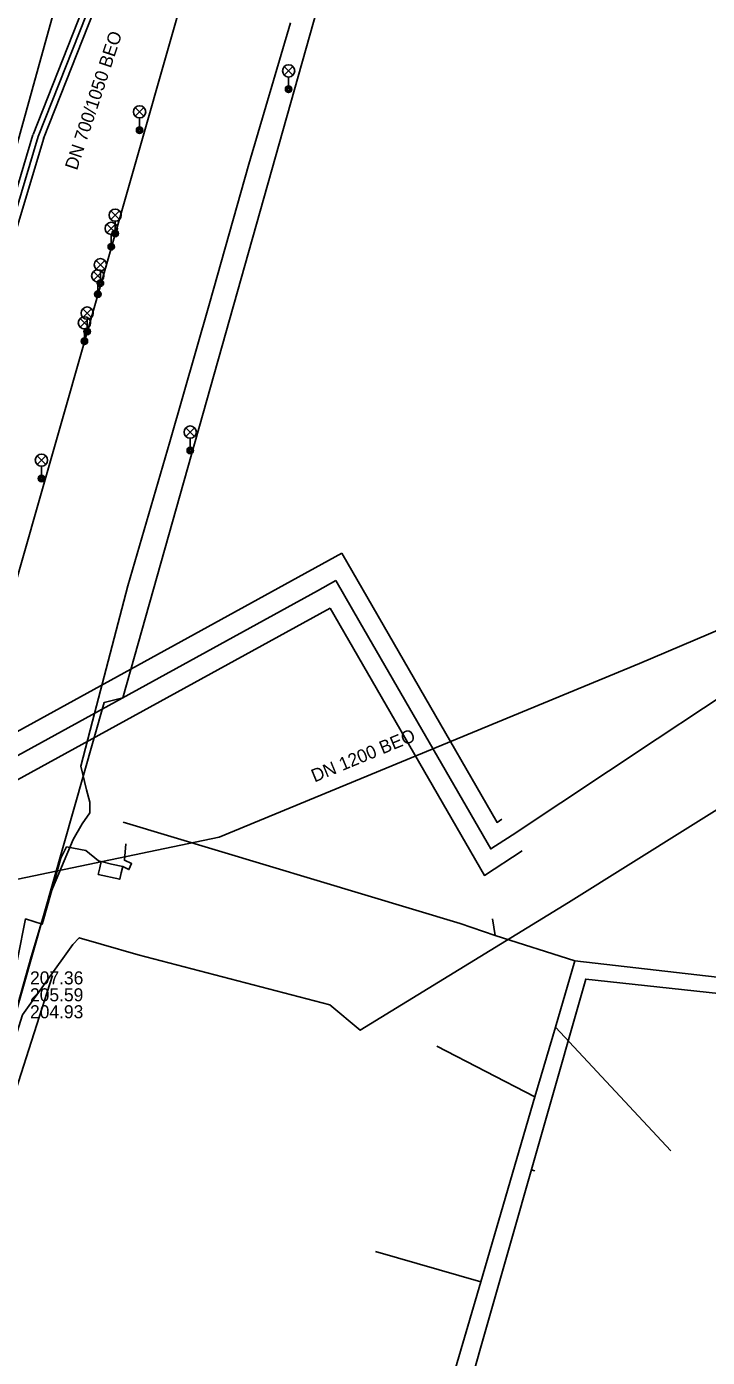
# Model space of a CAD drawing. Extents: x -595540 to -593988, y -1160850 to -1159202.
# Drawn here: x -595456.8 to -595415, y -1159391.3 to -1159309.6 of the extents above; entities that cross this region are included whole.
import ezdxf

# ---------------------------------------------------------------- set-up
doc = ezdxf.new("R2010")
doc.units = 0
for name, color, linetype in [('BVK-JEDNOTNA_popisy', 7, 'Continuous'), ('BVK-JEDNOTNA_trasa sítě', 7, 'Continuous'), ('BVK-JEDNOTNA_trasa sítě obvodem', 7, 'Continuous'), ('BVK-VODOVOD_trasa sítě', 7, 'Continuous'), ('CETIN_kabel podzemní neprovozovaný', 7, 'Continuous'), ('DSP-JEDNOTNA-BVK_trasa sítě', 7, 'Continuous'), ('DSP-VODOVOD-BVK_trasa sítě', 7, 'Continuous'), ('EON-NN_kabel', 7, 'Continuous'), ('INNOGY-STL_trasa sítě', 7, 'Continuous'), ('JEDNOTNA-AREAL_popisy', 7, 'Continuous'), ('JEDNOTNA-AREAL_trasa sítě', 7, 'Continuous'), ('JEDNOTNA-NEPR_popisy', 7, 'Continuous'), ('JEDNOTNA_trasa neprovozované sítě', 7, 'Continuous'), ('TEPLARNY-HORKOVODY_trasa sítě', 7, 'Continuous'), ('TEPLARNY-HORKOVODY_trasa sítě obvodem', 7, 'Continuous'), ('TSB_kabel VO', 7, 'Continuous'), ('TSB_lampy VO', 7, 'Continuous')]:
    doc.layers.add(name, color=color, linetype=linetype)

msp = doc.modelspace()

# ---------------------------------------------------------------- linework, layer by layer
at = {"layer": 'BVK-JEDNOTNA_trasa sítě'}
for p, q in [((-595456.079, -1159316.339), (-595451.066, -1159303.64)), ((-595458.42, -1159324.168), (-595456.079, -1159316.339))]:
    msp.add_line(p, q, dxfattribs=at)
at = {"layer": 'BVK-JEDNOTNA_trasa sítě obvodem'}
for p, q in [((-595456.405, -1159316.21), (-595451.392, -1159303.511)), ((-595455.753, -1159316.468), (-595450.74, -1159303.769)), ((-595458.755, -1159324.068), (-595456.414, -1159316.239)), ((-595458.085, -1159324.268), (-595455.744, -1159316.439))]:
    msp.add_line(p, q, dxfattribs=at)
at = {"layer": 'BVK-VODOVOD_trasa sítě'}
msp.add_lwpolyline([(-595496.304, -1159457.089), (-595494.399, -1159447.797), (-595473.372, -1159374.417), (-595453.04, -1159301.13)], dxfattribs=at)
at = {"layer": 'CETIN_kabel podzemní neprovozovaný'}
for points in [[(-595423.52, -1159363.35), (-595412.38, -1159356.36), (-595397.29, -1159347.46)], [(-595423.52, -1159363.35), (-595424.79, -1159364.12)], [(-595438.17, -1159369.63), (-595436.31, -1159371.18), (-595424.79, -1159364.12)], [(-595467.74, -1159401.62), (-595466.13, -1159396.11), (-595459.61, -1159378.34), (-595457.05, -1159370.23), (-595453.96, -1159365.92)], [(-595453.96, -1159365.92), (-595453.57, -1159365.5), (-595452.22, -1159365.89)], [(-595452.22, -1159365.89), (-595449.95, -1159366.55), (-595438.17, -1159369.63)], [(-595455.21, -1159367.82), (-595457.45, -1159374.85), (-595459.24, -1159380.47), (-595462.83, -1159392.33), (-595466.01, -1159402.25), (-595466.89, -1159404.55), (-595468.76, -1159405.67)]]:
    msp.add_lwpolyline(points, dxfattribs=at)
at = {"layer": 'DSP-JEDNOTNA-BVK_trasa sítě'}
for p, q in [((-595430.18, -1159364.63), (-595450.868, -1159358.403)), ((-595428.02, -1159365.36), (-595428.2, -1159364.34)), ((-595430.18, -1159364.63), (-595428.02, -1159365.36)), ((-595428.02, -1159365.36), (-595423.14, -1159366.93)), ((-595424.331, -1159370.991), (-595423.14, -1159366.93)), ((-595411.584, -1159368.24), (-595423.14, -1159366.93)), ((-595425.586, -1159375.269), (-595424.331, -1159370.991)), ((-595424.331, -1159370.991), (-595417.24, -1159378.57)), ((-595431.6, -1159372.15), (-595425.586, -1159375.269)), ((-595428.915, -1159386.623), (-595425.586, -1159375.269)), ((-595435.38, -1159384.76), (-595428.915, -1159386.623)), ((-595435.92, -1159410.51), (-595428.915, -1159386.623))]:
    msp.add_line(p, q, dxfattribs=at)
at = {"layer": 'DSP-VODOVOD-BVK_trasa sítě'}
msp.add_line((-595425.6, -1159379.81), (-595425.81, -1159379.75), dxfattribs=at)
msp.add_lwpolyline([(-595379.134, -1159470.409), (-595379.662, -1159470.254), (-595421.432, -1159458.031), (-595436.705, -1159453.562), (-595446.094, -1159450.814), (-595422.467, -1159368.036), (-595411.279, -1159369.255), (-595396.786, -1159370.834), (-595395.681, -1159371.148), (-595380.995, -1159375.32), (-595380.051, -1159375.588), (-595353.435, -1159383.149), (-595324.446, -1159391.385), (-595296.456, -1159399.336), (-595284.221, -1159402.812), (-595267.327, -1159407.611), (-595266.711, -1159407.786), (-595258.475, -1159410.126), (-595258.129, -1159410.224), (-595263.227, -1159428.171), (-595250.74, -1159433.612)], dxfattribs=at)
at = {"layer": 'EON-NN_kabel'}
msp.add_lwpolyline([(-595464.77, -1159392.193), (-595462.766, -1159386.582), (-595460.876, -1159381.206), (-595459.735, -1159378.058), (-595458.455, -1159373.518), (-595456.522, -1159366.682), (-595455.37, -1159362.863), (-595453.949, -1159359.477), (-595453.379, -1159358.518), (-595452.912, -1159357.836), (-595452.924, -1159357.182), (-595453.13, -1159356.418), (-595453.464, -1159354.967), (-595452.761, -1159352.22), (-595450.593, -1159343.918), (-595448.014, -1159335.084), (-595445.57, -1159326.594), (-595443.149, -1159318.038), (-595440.605, -1159309.355)], dxfattribs=at)
at = {"layer": 'INNOGY-STL_trasa sítě'}
for points in [[(-595452.22, -1159360.83), (-595452.38, -1159360.79), (-595453.16, -1159360.15), (-595454.34, -1159359.93), (-595454.69, -1159360.62), (-595455.78, -1159364.47), (-595455.84, -1159364.68), (-595456.86, -1159364.35), (-595459.25, -1159376.21), (-595459.48, -1159377.02), (-595460.19, -1159380.14), (-595460.33, -1159380.71), (-595461.71, -1159383.55), (-595463.68, -1159387.62), (-595470.39, -1159401.23)], [(-595452.31, -1159361.22), (-595452.4, -1159361.62), (-595451.08, -1159361.92), (-595450.99, -1159361.53), (-595450.9, -1159361.14), (-595450.52, -1159361.32), (-595450.35, -1159360.95), (-595450.79, -1159360.75), (-595450.71, -1159359.74)], [(-595452.22, -1159360.83), (-595452.31, -1159361.22)], [(-595452.22, -1159360.83), (-595451.58, -1159360.98)], [(-595451.58, -1159360.98), (-595450.9, -1159361.14)]]:
    msp.add_lwpolyline(points, dxfattribs=at)
at = {"layer": 'JEDNOTNA-AREAL_trasa sítě'}
for p, q in [((-595362.126, -1159324.477), (-595419.171, -1159348.675)), ((-595419.171, -1159348.675), (-595444.979, -1159359.333))]:
    msp.add_line(p, q, dxfattribs=at)
at = {"layer": 'JEDNOTNA-NEPR_popisy'}
msp.add_line((-595456.588, -1159367.566), (-595456.588, -1159367.566), dxfattribs=at)
at = {"layer": 'JEDNOTNA_trasa neprovozované sítě'}
msp.add_line((-595444.979, -1159359.333), (-595457.344, -1159361.92), dxfattribs=at)
at = {"layer": 'TEPLARNY-HORKOVODY_trasa sítě'}
for points in [[(-595315.141, -1159298.916), (-595317.701, -1159300.076), (-595348.595, -1159314.07), (-595360.799, -1159319.591), (-595381.024, -1159329.485), (-595383.659, -1159330.961), (-595390.376, -1159335.084), (-595403.861, -1159343.889), (-595418.073, -1159353.29), (-595426.99, -1159359.201)], [(-595437.805, -1159343.592), (-595438.928, -1159344.209), (-595497.482, -1159376.354)], [(-595426.99, -1159359.201), (-595428.297, -1159360.053), (-595436.309, -1159346.182), (-595437.805, -1159343.592)]]:
    msp.add_lwpolyline(points, dxfattribs=at)
at = {"layer": 'TEPLARNY-HORKOVODY_trasa sítě obvodem'}
for p, q in [((-595498.108, -1159375.214), (-595437.447, -1159341.913)), ((-595438.163, -1159345.272), (-595496.857, -1159377.494))]:
    msp.add_line(p, q, dxfattribs=at)
for points in [[(-595437.447, -1159341.913), (-595427.908, -1159358.427), (-595427.617, -1159358.238)], [(-595426.362, -1159360.165), (-595428.686, -1159361.678), (-595438.163, -1159345.272)]]:
    msp.add_lwpolyline(points, dxfattribs=at)
at = {"layer": 'TSB_kabel VO'}
for points in [[(-595489.39, -1159496.69), (-595489.99, -1159498.93), (-595495.47, -1159498.2), (-595497.07, -1159495.62), (-595493.63, -1159477.55), (-595491.524, -1159467.404), (-595485.88, -1159446), (-595483.3, -1159443.42), (-595479.58, -1159441.99), (-595476.71, -1159441.7), (-595474.647, -1159431.191), (-595473.944, -1159426.551), (-595472.397, -1159420.645), (-595462.239, -1159388.2), (-595458.92, -1159375.16), (-595452.04, -1159351.07), (-595450.89, -1159350.79), (-595431.91, -1159283.57), (-595439.46, -1159283.34), (-595437.283, -1159276.086), (-595429.211, -1159247.098), (-595422.2, -1159222.65), (-595417.384, -1159208.179), (-595416.103, -1159204.13)], [(-595441.98, -1159292.3), (-595442.75, -1159292.15), (-595460.27, -1159353.45)]]:
    msp.add_lwpolyline(points, dxfattribs=at)
at = {"layer": 'TSB_lampy VO'}
for p, q in [((-595440.975, -1159312.58), (-595440.445, -1159312.05)), ((-595440.975, -1159312.05), (-595440.445, -1159312.58)), ((-595440.975, -1159312.58), (-595440.445, -1159312.05)), ((-595440.975, -1159312.05), (-595440.445, -1159312.58)), ((-595440.71, -1159312.69), (-595440.71, -1159313.44)), ((-595440.71, -1159312.69), (-595440.71, -1159313.44)), ((-595450.124, -1159315.092), (-595449.594, -1159314.562)), ((-595450.124, -1159314.562), (-595449.594, -1159315.092)), ((-595450.124, -1159315.092), (-595449.594, -1159314.562)), ((-595450.124, -1159314.562), (-595449.594, -1159315.092)), ((-595449.859, -1159315.202), (-595449.859, -1159315.952)), ((-595449.859, -1159315.202), (-595449.859, -1159315.952)), ((-595451.625, -1159321.43), (-595451.095, -1159320.9)), ((-595451.625, -1159320.9), (-595451.095, -1159321.43)), ((-595451.625, -1159321.43), (-595451.095, -1159320.9)), ((-595451.625, -1159320.9), (-595451.095, -1159321.43)), ((-595451.865, -1159322.24), (-595451.335, -1159321.71)), ((-595451.865, -1159321.71), (-595451.335, -1159322.24)), ((-595451.865, -1159322.24), (-595451.335, -1159321.71)), ((-595451.865, -1159321.71), (-595451.335, -1159322.24)), ((-595451.36, -1159321.54), (-595451.36, -1159322.29)), ((-595451.36, -1159321.54), (-595451.36, -1159322.29)), ((-595451.6, -1159322.35), (-595451.6, -1159323.1)), ((-595451.6, -1159322.35), (-595451.6, -1159323.1)), ((-595452.535, -1159324.47), (-595452.005, -1159323.94)), ((-595452.535, -1159323.94), (-595452.005, -1159324.47)), ((-595452.535, -1159324.47), (-595452.005, -1159323.94)), ((-595452.535, -1159323.94), (-595452.005, -1159324.47)), ((-595452.695, -1159325.16), (-595452.165, -1159324.63)), ((-595452.695, -1159324.63), (-595452.165, -1159325.16)), ((-595452.695, -1159325.16), (-595452.165, -1159324.63)), ((-595452.695, -1159324.63), (-595452.165, -1159325.16)), ((-595452.43, -1159325.27), (-595452.43, -1159326.02)), ((-595452.43, -1159325.27), (-595452.43, -1159326.02)), ((-595452.27, -1159324.58), (-595452.27, -1159325.33)), ((-595452.27, -1159324.58), (-595452.27, -1159325.33)), ((-595453.345, -1159327.44), (-595452.815, -1159326.91)), ((-595453.345, -1159326.91), (-595452.815, -1159327.44)), ((-595453.345, -1159327.44), (-595452.815, -1159326.91)), ((-595453.345, -1159326.91), (-595452.815, -1159327.44)), ((-595453.515, -1159328.04), (-595452.985, -1159327.51)), ((-595453.515, -1159327.51), (-595452.985, -1159328.04)), ((-595453.515, -1159328.04), (-595452.985, -1159327.51)), ((-595453.515, -1159327.51), (-595452.985, -1159328.04)), ((-595453.08, -1159327.55), (-595453.08, -1159328.3)), ((-595453.08, -1159327.55), (-595453.08, -1159328.3)), ((-595453.25, -1159328.15), (-595453.25, -1159328.9)), ((-595453.25, -1159328.15), (-595453.25, -1159328.9)), ((-595447.015, -1159334.74), (-595446.485, -1159334.21)), ((-595447.015, -1159334.21), (-595446.485, -1159334.74)), ((-595447.015, -1159334.74), (-595446.485, -1159334.21)), ((-595447.015, -1159334.21), (-595446.485, -1159334.74)), ((-595446.75, -1159334.85), (-595446.75, -1159335.6)), ((-595446.75, -1159334.85), (-595446.75, -1159335.6)), ((-595456.153, -1159336.464), (-595455.623, -1159335.934)), ((-595456.153, -1159335.934), (-595455.623, -1159336.464)), ((-595456.153, -1159336.464), (-595455.623, -1159335.934)), ((-595456.153, -1159335.934), (-595455.623, -1159336.464)), ((-595455.888, -1159336.574), (-595455.888, -1159337.324)), ((-595455.888, -1159336.574), (-595455.888, -1159337.324))]:
    msp.add_line(p, q, dxfattribs=at)
for centre, radius in [((-595440.71, -1159312.315), 0.375), ((-595440.71, -1159312.315), 0.375), ((-595440.71, -1159313.44), 0.2), ((-595440.71, -1159313.44), 0.2), ((-595440.71, -1159313.44), 0.145), ((-595440.71, -1159313.44), 0.145), ((-595440.71, -1159313.44), 0.0876), ((-595440.71, -1159313.44), 0.0876), ((-595449.859, -1159314.827), 0.375), ((-595449.859, -1159314.827), 0.375), ((-595449.859, -1159315.952), 0.2), ((-595449.859, -1159315.952), 0.2), ((-595449.859, -1159315.952), 0.145), ((-595449.859, -1159315.952), 0.145), ((-595449.859, -1159315.952), 0.0876), ((-595449.859, -1159315.952), 0.0876), ((-595451.36, -1159321.165), 0.375), ((-595451.36, -1159321.165), 0.375), ((-595451.6, -1159321.975), 0.375), ((-595451.6, -1159321.975), 0.375), ((-595451.36, -1159322.29), 0.2), ((-595451.36, -1159322.29), 0.2), ((-595451.36, -1159322.29), 0.145), ((-595451.36, -1159322.29), 0.145), ((-595451.36, -1159322.29), 0.0876), ((-595451.36, -1159322.29), 0.0876), ((-595451.6, -1159323.1), 0.2), ((-595451.6, -1159323.1), 0.2), ((-595451.6, -1159323.1), 0.145), ((-595451.6, -1159323.1), 0.145), ((-595451.6, -1159323.1), 0.0876), ((-595451.6, -1159323.1), 0.0876), ((-595452.27, -1159324.205), 0.375), ((-595452.27, -1159324.205), 0.375), ((-595452.43, -1159324.895), 0.375), ((-595452.43, -1159324.895), 0.375), ((-595452.27, -1159325.33), 0.2), ((-595452.27, -1159325.33), 0.2), ((-595452.27, -1159325.33), 0.145), ((-595452.27, -1159325.33), 0.145), ((-595452.27, -1159325.33), 0.0876), ((-595452.27, -1159325.33), 0.0876), ((-595452.43, -1159326.02), 0.2), ((-595452.43, -1159326.02), 0.2), ((-595452.43, -1159326.02), 0.145), ((-595452.43, -1159326.02), 0.145), ((-595452.43, -1159326.02), 0.0876), ((-595452.43, -1159326.02), 0.0876), ((-595453.08, -1159327.175), 0.375), ((-595453.08, -1159327.175), 0.375), ((-595453.25, -1159327.775), 0.375), ((-595453.25, -1159327.775), 0.375), ((-595453.08, -1159328.3), 0.2), ((-595453.08, -1159328.3), 0.2), ((-595453.08, -1159328.3), 0.145), ((-595453.08, -1159328.3), 0.145), ((-595453.08, -1159328.3), 0.0876), ((-595453.08, -1159328.3), 0.0876), ((-595453.25, -1159328.9), 0.2), ((-595453.25, -1159328.9), 0.2), ((-595453.25, -1159328.9), 0.145), ((-595453.25, -1159328.9), 0.145), ((-595453.25, -1159328.9), 0.0876), ((-595453.25, -1159328.9), 0.0876), ((-595446.75, -1159334.475), 0.375), ((-595446.75, -1159334.475), 0.375), ((-595455.888, -1159336.199), 0.375), ((-595455.888, -1159336.199), 0.375), ((-595446.75, -1159335.6), 0.2), ((-595446.75, -1159335.6), 0.2), ((-595446.75, -1159335.6), 0.145), ((-595446.75, -1159335.6), 0.145), ((-595446.75, -1159335.6), 0.0876), ((-595446.75, -1159335.6), 0.0876), ((-595455.888, -1159337.324), 0.2), ((-595455.888, -1159337.324), 0.2), ((-595455.888, -1159337.324), 0.145), ((-595455.888, -1159337.324), 0.145), ((-595455.888, -1159337.324), 0.0876), ((-595455.888, -1159337.324), 0.0876)]:
    msp.add_circle(centre, radius, dxfattribs=at)

# ---------------------------------------------------------------- texts
at = {"layer": 'BVK-JEDNOTNA_popisy'}
msp.add_text('DN 700/1050 BEO', height=0.8, rotation=71.67702, dxfattribs=at).set_placement((-595453.709, -1159318.451))
at = {"layer": 'JEDNOTNA-AREAL_popisy'}
msp.add_text('DN 1200 BEO', height=0.8, rotation=22.43963, dxfattribs=at).set_placement((-595439.118, -1159355.98))
at = {"layer": 'JEDNOTNA-NEPR_popisy'}
for s, p in [('207.36', (-595456.588, -1159368.366)), ('205.59', (-595456.588, -1159369.406)), ('204.93', (-595456.588, -1159370.446))]:
    msp.add_text(s, height=0.8, dxfattribs=at).set_placement(p)

doc.saveas('drawing.dxf')
